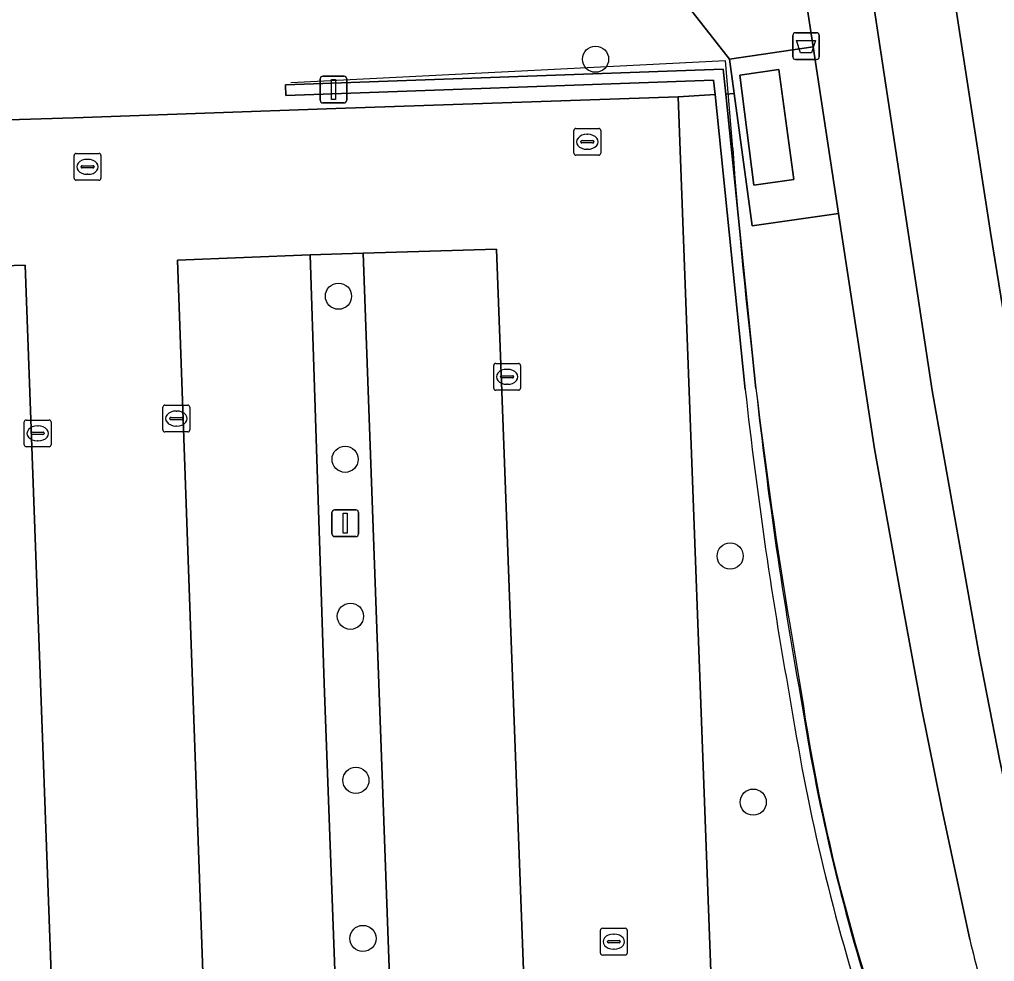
# Model space of a CAD drawing. Extents: x 160554 to 161248, y 385329 to 386506.
# Drawn here: x 161017.41 to 161053.81, y 386384.45 to 386419.63 of the extents above; entities that cross this region are included whole.
import ezdxf

# ---------------------------------------------------------------- set-up
doc = ezdxf.new("R2010")
doc.units = 0
for name, color, linetype in [('IMGEO_Afvalbak', 7, 'Continuous'), ('IMGEO_Berm_groen', 7, 'Continuous'), ('IMGEO_Boom', 7, 'Continuous'), ('IMGEO_Fietspad_gesloten', 7, 'Continuous'), ('IMGEO_Groenvoorziening', 7, 'Continuous'), ('IMGEO_Haag', 7, 'Continuous'), ('IMGEO_Hek', 7, 'Continuous'), ('IMGEO_Kolk', 7, 'Continuous'), ('IMGEO_Lichtmast', 7, 'Continuous'), ('IMGEO_Parkeervlak_open', 7, 'Continuous'), ('IMGEO_Rijbaan_lokaal_open', 7, 'Continuous'), ('IMGEO_Rioolput', 7, 'Continuous'), ('IMGEO_Terreindeel_halfverhard', 7, 'Continuous'), ('IMGEO_Voetpad_gesloten', 7, 'Continuous'), ('IMGEO_Voetpad_open', 7, 'Continuous')]:
    doc.layers.add(name, color=color, linetype=linetype)

msp = doc.modelspace()

# ---------------------------------------------------------------- linework, layer by layer
at = {"layer": 'IMGEO_Afvalbak'}
for p, q in [((161046.281, 386418.234), (161046.281, 386419.034)), ((161046.281, 386419.034), (161046.281, 386418.234)), ((161046.381, 386419.134), (161047.171, 386419.134)), ((161047.171, 386419.134), (161046.381, 386419.134)), ((161047.271, 386419.034), (161047.271, 386418.234)), ((161047.271, 386418.234), (161047.271, 386419.034)), ((161047.171, 386418.134), (161046.381, 386418.134)), ((161046.381, 386418.134), (161047.171, 386418.134))]:
    msp.add_line(p, q, dxfattribs=at)
msp.add_lwpolyline([(161046.424, 386418.848), (161047.128, 386418.848), (161046.979, 386418.378), (161046.573, 386418.378), (161046.424, 386418.848)], dxfattribs=at)
for centre, start, end in [((161046.381, 386419.034), 90, 180), ((161046.381, 386419.034), 90, 180), ((161047.171, 386419.034), 0, 90), ((161047.171, 386419.034), 360, 90), ((161046.381, 386418.234), 180, 270), ((161046.381, 386418.234), 180, 270), ((161047.171, 386418.234), 270, 0), ((161047.171, 386418.234), 270, 0)]:
    msp.add_arc(centre, 0.1, start, end, dxfattribs=at)
at = {"layer": 'IMGEO_Berm_groen'}
msp.add_lwpolyline([(161051.251, 386427.35), (161053.657, 386411.675), (161055.379, 386401.089), (161056.829, 386393.358), (161058.17, 386387.166), (161058.979, 386384.275), (161063.677, 386370.037), (161064.471, 386367.794), (161071.84, 386349.526), (161080.28, 386328.88), (161081.617, 386325.565)], dxfattribs=at)
at = {"layer": 'IMGEO_Boom'}
for centre in [(161038.917, 386418.145), (161029.32, 386409.293), (161029.567, 386403.204), (161043.943, 386399.589), (161029.766, 386397.341), (161029.97, 386391.213), (161044.803, 386390.398), (161030.233, 386385.307)]:
    msp.add_circle(centre, 0.489, dxfattribs=at)
at = {"layer": 'IMGEO_Fietspad_gesloten'}
for points in [[(161064.471, 386367.794), (161063.677, 386370.037), (161058.979, 386384.275), (161058.17, 386387.166), (161056.829, 386393.358), (161055.379, 386401.089), (161053.657, 386411.675), (161051.251, 386427.35), (161049.75, 386434.285), (161048.201, 386441.919), (161047.433, 386445.026)], [(161048.936, 386422.601), (161051.479, 386405.774), (161053.244, 386395.895), (161054.016, 386391.936), (161055.496, 386385.09), (161055.778, 386384.113), (161061.489, 386367.043), (161062.156, 386365.13), (161062.895, 386363.243), (161070.293, 386345.132), (161077.526, 386327.456), (161078.711, 386324.52), (161079.887, 386321.461), (161080.881, 386318.658), (161081.816, 386315.743), (161083.216, 386310.933), (161083.729, 386308.669), (161084.286, 386305.882), (161086.079, 386296.166), (161086.241, 386295.246), (161089.26, 386273.118), (161100.316, 386188.979)]]:
    msp.add_lwpolyline(points, dxfattribs=at)
at = {"layer": 'IMGEO_Groenvoorziening'}
for points in [[(161017.297, 386440.687), (161021.395, 386440.329), (161024.762, 386439.971), (161028.153, 386438.393), (161030.757, 386436.135), (161033.27, 386431.787), (161035.956, 386427.103), (161041.931, 386420.696), (161043.916, 386418.146), (161047.039, 386418.608), (161046.292, 386423.5), (161044.932, 386430.471), (161042.412, 386443.381)], [(161009.285, 386415.642), (161019.442, 386415.959), (161029.222, 386416.299), (161042.006, 386416.743), (161043.381, 386416.822), (161043.326, 386417.357), (161027.358, 386416.791), (161027.344, 386417.191), (161043.686, 386417.769), (161043.78, 386416.845), (161044.091, 386416.863), (161043.916, 386418.146), (161041.931, 386420.696), (161035.956, 386427.103), (161033.27, 386431.787)], [(161044.903, 386405.853), (161043.78, 386416.845), (161043.686, 386417.769), (161027.344, 386417.191)], [(161027.344, 386417.191), (161027.358, 386416.791), (161043.326, 386417.357), (161043.381, 386416.822), (161044.505, 386405.811)], [(161043.381, 386416.822), (161042.006, 386416.743), (161043.389, 386379.736), (161048.332, 386379.879), (161049.756, 386339.292), (161064.04, 386339.75), (161064.496, 386325.979), (161068.946, 386326.086), (161069.391, 386316.113), (161070.939, 386285.189), (161071.538, 386268.247)], [(161044.505, 386405.811), (161043.381, 386416.822)], [(161052.891, 386385.271), (161051.847, 386390.163), (161051.087, 386393.926), (161050.306, 386398.187), (161049.332, 386403.597), (161047.99, 386412.384), (161044.767, 386411.922), (161044.091, 386416.863), (161043.78, 386416.845), (161044.903, 386405.853)]]:
    msp.add_lwpolyline(points, dxfattribs=at)
for centre, radius, start, end in [((161216.426, 386424.766), 172.562, 186.29229, 190.27719), ((161216.426, 386424.766), 172.562, 186.29229, 190.27719), ((161215.784, 386424.683), 172.315, 186.28777, 190.28648), ((161215.784, 386424.683), 172.315, 186.28777, 190.28648), ((161121.521, 386405.794), 76.215, 188.96839, 198.05961), ((161121.521, 386405.794), 76.215, 188.96839, 198.05961), ((161121.412, 386405.769), 75.704, 188.95983, 198.06243), ((161121.412, 386405.769), 75.704, 188.95983, 198.06243), ((161075.633, 386390.424), 23.318, 192.7671, 200.1877)]:
    msp.add_arc(centre, radius, start, end, dxfattribs=at)
at = {"layer": 'IMGEO_Haag'}
for points in [[(161044.903, 386405.853), (161043.78, 386416.845), (161043.686, 386417.769), (161027.344, 386417.191)], [(161027.344, 386417.191), (161027.358, 386416.791), (161043.326, 386417.357), (161043.381, 386416.822), (161044.505, 386405.811)]]:
    msp.add_lwpolyline(points, dxfattribs=at)
for centre, radius, start, end in [((161216.426, 386424.766), 172.562, 186.29229, 190.27719), ((161215.784, 386424.683), 172.315, 186.28777, 190.28648), ((161121.521, 386405.794), 76.215, 188.96839, 198.05961), ((161121.412, 386405.769), 75.704, 188.95983, 198.06243)]:
    msp.add_arc(centre, radius, start, end, dxfattribs=at)
at = {"layer": 'IMGEO_Hek'}
for points in [[(161044.037, 386414.815), (161043.768, 386418.084), (161027.538, 386417.268)], [(161046.181, 386396.965), (161046.676, 386393.968)]]:
    msp.add_lwpolyline(points, dxfattribs=at)
for centre, radius, start, end in [((161239.246, 386429.208), 195.739, 184.21692, 189.48129), ((161115.93, 386404.501), 70.051, 188.64828, 201.13364)]:
    msp.add_arc(centre, radius, start, end, dxfattribs=at)
at = {"layer": 'IMGEO_Kolk'}
for p, q in [((161035.115, 386405.857), (161035.115, 386406.709)), ((161035.19, 386406.783), (161036.042, 386406.783)), ((161036.116, 386406.709), (161036.116, 386405.857)), ((161035.374, 386406.277), (161035.374, 386406.289)), ((161035.812, 386406.24), (161035.414, 386406.24)), ((161035.417, 386406.326), (161035.815, 386406.326)), ((161035.603, 386406.563), (161035.628, 386406.563)), ((161035.858, 386406.289), (161035.858, 386406.277)), ((161035.626, 386406.003), (161035.601, 386406.003)), ((161036.042, 386405.783), (161035.19, 386405.783)), ((161022.767, 386404.299), (161022.767, 386405.151)), ((161022.842, 386405.225), (161023.694, 386405.225)), ((161023.768, 386405.151), (161023.768, 386404.299)), ((161023.069, 386404.768), (161023.467, 386404.768)), ((161023.255, 386405.005), (161023.28, 386405.005)), ((161017.591, 386403.744), (161017.591, 386404.596)), ((161017.666, 386404.67), (161018.518, 386404.67)), ((161018.079, 386404.45), (161018.104, 386404.45)), ((161018.592, 386404.596), (161018.592, 386403.744)), ((161023.026, 386404.719), (161023.026, 386404.731)), ((161023.464, 386404.682), (161023.066, 386404.682)), ((161023.278, 386404.445), (161023.253, 386404.445)), ((161023.51, 386404.731), (161023.51, 386404.719)), ((161017.85, 386404.164), (161017.85, 386404.176)), ((161018.288, 386404.127), (161017.89, 386404.127)), ((161017.893, 386404.213), (161018.291, 386404.213)), ((161018.334, 386404.176), (161018.334, 386404.164)), ((161023.694, 386404.225), (161022.842, 386404.225)), ((161018.518, 386403.67), (161017.666, 386403.67)), ((161018.102, 386403.89), (161018.077, 386403.89))]:
    msp.add_line(p, q, dxfattribs=at)
for points in [[(161035.115, 386405.857), (161035.115, 386406.709)], [(161035.19, 386406.783), (161036.042, 386406.783)], [(161036.116, 386406.709), (161036.116, 386405.857)], [(161036.042, 386405.783), (161035.19, 386405.783)], [(161022.767, 386404.299), (161022.767, 386405.151)], [(161022.842, 386405.225), (161023.694, 386405.225)], [(161023.768, 386405.151), (161023.768, 386404.299)], [(161017.591, 386403.744), (161017.591, 386404.596)], [(161017.666, 386404.67), (161018.518, 386404.67)], [(161018.592, 386404.596), (161018.592, 386403.744)], [(161023.694, 386404.225), (161022.842, 386404.225)], [(161018.518, 386403.67), (161017.666, 386403.67)]]:
    msp.add_lwpolyline(points, dxfattribs=at)
for centre, radius, start, end in [((161035.192, 386406.707), 0.0765, 91.552, 178.448), ((161035.192, 386406.707), 0.0765, 91.552, 178.448), ((161036.04, 386406.707), 0.0765, 1.552, 88.448), ((161036.04, 386406.707), 0.0765, 1.552, 88.448), ((161035.414, 386406.286), 0.0403, 85.8775, 175.7526), ((161035.411, 386406.276), 0.0366, 178.938, 274.7102), ((161035.815, 386406.283), 0.043, 264.8664, 352.4533), ((161035.819, 386406.288), 0.0386, 1.7309, 96.639), ((161035.192, 386405.859), 0.0765, 181.552, 268.448), ((161035.192, 386405.859), 0.0765, 181.552, 268.448), ((161036.04, 386405.859), 0.0765, 271.552, 358.448), ((161036.04, 386405.859), 0.0765, 271.552, 358.448), ((161022.844, 386405.149), 0.0765, 91.552, 178.448), ((161022.844, 386405.149), 0.0765, 91.552, 178.448), ((161023.692, 386405.149), 0.0765, 1.552, 88.448), ((161023.692, 386405.149), 0.0765, 1.552, 88.448), ((161023.066, 386404.728), 0.0403, 85.8775, 175.7526), ((161023.471, 386404.73), 0.0386, 1.7309, 96.639), ((161017.668, 386404.594), 0.0765, 91.552, 178.448), ((161017.668, 386404.594), 0.0765, 91.552, 178.448), ((161018.516, 386404.594), 0.0765, 1.552, 88.448), ((161018.516, 386404.594), 0.0765, 1.552, 88.448), ((161023.063, 386404.718), 0.0366, 178.938, 274.7102), ((161023.467, 386404.725), 0.043, 264.8664, 352.4533), ((161017.89, 386404.173), 0.0403, 85.8775, 175.7526), ((161017.887, 386404.163), 0.0366, 178.938, 274.7102), ((161018.291, 386404.17), 0.043, 264.8664, 352.4533), ((161018.295, 386404.175), 0.0386, 1.7309, 96.639), ((161022.844, 386404.301), 0.0765, 181.552, 268.448), ((161022.844, 386404.301), 0.0765, 181.552, 268.448), ((161023.692, 386404.301), 0.0765, 271.552, 358.448), ((161023.692, 386404.301), 0.0765, 271.552, 358.448), ((161017.668, 386403.746), 0.0765, 181.552, 268.448), ((161017.668, 386403.746), 0.0765, 181.552, 268.448), ((161018.516, 386403.746), 0.0765, 271.552, 358.448), ((161018.516, 386403.746), 0.0765, 271.552, 358.448)]:
    msp.add_arc(centre, radius, start, end, dxfattribs=at)
for centre, major_axis, ratio, start_param, end_param in [((161035.602, 386406.283), (-0.387, 0.002), 0.722429, 4.712389, 7.853982), ((161035.627, 386406.283), (-0.39, 0.002), 0.717154, 1.570796, 4.712389), ((161023.254, 386404.725), (-0.387, 0.002), 0.722429, 4.712389, 7.853982), ((161023.279, 386404.725), (-0.39, 0.002), 0.717154, 1.570796, 4.712389), ((161018.078, 386404.17), (-0.387, 0.002), 0.722429, 4.712389, 7.853982), ((161018.103, 386404.17), (-0.39, 0.002), 0.717154, 1.570796, 4.712389)]:
    msp.add_ellipse(centre, major_axis=major_axis, ratio=ratio, start_param=start_param, end_param=end_param, dxfattribs=at)
at = {"layer": 'IMGEO_Lichtmast'}
for p, q in [((161028.736, 386417.513), (161029.526, 386417.513)), ((161029.526, 386417.513), (161028.736, 386417.513)), ((161028.636, 386416.613), (161028.636, 386417.413)), ((161028.636, 386417.413), (161028.636, 386416.613)), ((161029.626, 386417.413), (161029.626, 386416.613)), ((161029.626, 386416.613), (161029.626, 386417.413)), ((161029.526, 386416.513), (161028.736, 386416.513)), ((161028.736, 386416.513), (161029.526, 386416.513)), ((161029.077, 386400.416), (161029.077, 386401.216)), ((161029.077, 386401.216), (161029.077, 386400.416)), ((161029.177, 386401.316), (161029.967, 386401.316)), ((161029.967, 386401.316), (161029.177, 386401.316)), ((161030.067, 386401.216), (161030.067, 386400.416)), ((161030.067, 386400.416), (161030.067, 386401.216)), ((161029.967, 386400.316), (161029.177, 386400.316)), ((161029.177, 386400.316), (161029.967, 386400.316))]:
    msp.add_line(p, q, dxfattribs=at)
for points in [[(161029.056, 386417.388), (161029.206, 386417.388), (161029.206, 386416.638), (161029.056, 386416.638), (161029.056, 386417.388)], [(161029.497, 386401.191), (161029.647, 386401.191), (161029.647, 386400.441), (161029.497, 386400.441), (161029.497, 386401.191)]]:
    msp.add_lwpolyline(points, dxfattribs=at)
for centre, start, end in [((161028.736, 386417.413), 90, 180), ((161028.736, 386417.413), 90, 180), ((161029.526, 386417.413), 0, 90), ((161029.526, 386417.413), 360, 90), ((161028.736, 386416.613), 180, 270), ((161028.736, 386416.613), 180, 270), ((161029.526, 386416.613), 270, 0), ((161029.526, 386416.613), 270, 0), ((161029.177, 386401.216), 90, 180), ((161029.177, 386401.216), 90, 180), ((161029.967, 386401.216), 0, 90), ((161029.967, 386401.216), 360, 90), ((161029.177, 386400.416), 180, 270), ((161029.177, 386400.416), 180, 270), ((161029.967, 386400.416), 270, 0), ((161029.967, 386400.416), 270, 0)]:
    msp.add_arc(centre, 0.1, start, end, dxfattribs=at)
at = {"layer": 'IMGEO_Parkeervlak_open'}
for points in [[(161033.028, 386334.274), (161038.007, 386334.529), (161036.324, 386381.453), (161035.221, 386411.052), (161030.237, 386410.898)], [(161028.267, 386410.845), (161023.313, 386410.644), (161024.949, 386364.45), (161026.065, 386333.985), (161031.035, 386334.179), (161028.788, 386394.825)], [(161015.374, 386333.518), (161020.441, 386333.765), (161017.623, 386410.458), (161012.672, 386410.307), (161014.73, 386353.66)]]:
    msp.add_lwpolyline(points, close=True, dxfattribs=at)
at = {"layer": 'IMGEO_Rijbaan_lokaal_open'}
for points in [[(161042.006, 386416.743), (161029.222, 386416.299), (161019.442, 386415.959), (161009.285, 386415.642)], [(161066.544, 386268.509), (161066.007, 386284.945), (161065.35, 386302.853), (161064.772, 386318.721), (161064.57, 386323.216), (161064.548, 386324.012), (161064.496, 386325.979), (161064.04, 386339.75), (161049.756, 386339.292), (161044.824, 386339.115), (161043.389, 386379.736), (161042.006, 386416.743)]]:
    msp.add_lwpolyline(points, dxfattribs=at)
for points in [[(161024.949, 386364.45), (161023.313, 386410.644), (161028.267, 386410.845), (161030.237, 386410.898), (161035.221, 386411.052), (161036.324, 386381.453), (161038.007, 386334.529), (161033.028, 386334.274), (161031.035, 386334.179), (161026.065, 386333.985)], [(161005.523, 386410.051), (161010.464, 386410.235), (161012.672, 386410.307), (161017.623, 386410.458), (161020.441, 386333.765), (161015.374, 386333.518), (161013.331, 386333.507), (161008.345, 386333.276)]]:
    msp.add_lwpolyline(points, close=True, dxfattribs=at)
at = {"layer": 'IMGEO_Rioolput'}
for p, q in [((161038.11, 386414.634), (161038.11, 386415.486)), ((161038.185, 386415.56), (161039.037, 386415.56)), ((161038.598, 386415.34), (161038.623, 386415.34)), ((161039.111, 386415.486), (161039.111, 386414.634)), ((161038.369, 386415.054), (161038.369, 386415.066)), ((161038.807, 386415.017), (161038.409, 386415.017)), ((161038.412, 386415.103), (161038.81, 386415.103)), ((161038.853, 386415.066), (161038.853, 386415.054)), ((161019.526, 386414.626), (161020.378, 386414.626)), ((161038.621, 386414.78), (161038.596, 386414.78)), ((161019.451, 386413.7), (161019.451, 386414.552)), ((161019.939, 386414.406), (161019.964, 386414.406)), ((161020.452, 386414.552), (161020.452, 386413.7)), ((161039.037, 386414.56), (161038.185, 386414.56)), ((161019.71, 386414.12), (161019.71, 386414.132)), ((161020.148, 386414.083), (161019.75, 386414.083)), ((161019.753, 386414.169), (161020.151, 386414.169)), ((161019.962, 386413.846), (161019.937, 386413.846)), ((161020.194, 386414.132), (161020.194, 386414.12)), ((161020.378, 386413.626), (161019.526, 386413.626)), ((161039.099, 386384.761), (161039.099, 386385.613)), ((161039.174, 386385.687), (161040.026, 386385.687)), ((161039.587, 386385.467), (161039.612, 386385.467)), ((161040.1, 386385.613), (161040.1, 386384.761)), ((161039.358, 386385.181), (161039.358, 386385.193)), ((161039.796, 386385.144), (161039.398, 386385.144)), ((161039.401, 386385.23), (161039.799, 386385.23)), ((161039.842, 386385.193), (161039.842, 386385.181)), ((161039.61, 386384.907), (161039.585, 386384.907)), ((161040.026, 386384.687), (161039.174, 386384.687))]:
    msp.add_line(p, q, dxfattribs=at)
for points in [[(161038.11, 386414.634), (161038.11, 386415.486)], [(161038.185, 386415.56), (161039.037, 386415.56)], [(161039.111, 386415.486), (161039.111, 386414.634)], [(161019.526, 386414.626), (161020.378, 386414.626)], [(161019.451, 386413.7), (161019.451, 386414.552)], [(161020.452, 386414.552), (161020.452, 386413.7)], [(161039.037, 386414.56), (161038.185, 386414.56)], [(161020.378, 386413.626), (161019.526, 386413.626)], [(161039.099, 386384.761), (161039.099, 386385.613)], [(161039.174, 386385.687), (161040.026, 386385.687)], [(161040.1, 386385.613), (161040.1, 386384.761)], [(161040.026, 386384.687), (161039.174, 386384.687)]]:
    msp.add_lwpolyline(points, dxfattribs=at)
for centre, radius, start, end in [((161038.187, 386415.484), 0.0765, 91.552, 178.448), ((161038.187, 386415.484), 0.0765, 91.552, 178.448), ((161039.035, 386415.484), 0.0765, 1.552, 88.448), ((161039.035, 386415.484), 0.0765, 1.552, 88.448), ((161038.409, 386415.063), 0.0403, 85.8775, 175.7526), ((161038.406, 386415.053), 0.0366, 178.938, 274.7102), ((161038.81, 386415.06), 0.043, 264.8664, 352.4533), ((161038.814, 386415.065), 0.0386, 1.7309, 96.639), ((161019.528, 386414.55), 0.0765, 91.552, 178.448), ((161019.528, 386414.55), 0.0765, 91.552, 178.448), ((161020.376, 386414.55), 0.0765, 1.552, 88.448), ((161020.376, 386414.55), 0.0765, 1.552, 88.448), ((161038.187, 386414.636), 0.0765, 181.552, 268.448), ((161038.187, 386414.636), 0.0765, 181.552, 268.448), ((161039.035, 386414.636), 0.0765, 271.552, 358.448), ((161039.035, 386414.636), 0.0765, 271.552, 358.448), ((161019.75, 386414.129), 0.0403, 85.8775, 175.7526), ((161019.747, 386414.119), 0.0366, 178.938, 274.7102), ((161020.151, 386414.126), 0.043, 264.8664, 352.4533), ((161020.155, 386414.131), 0.0386, 1.7309, 96.639), ((161019.528, 386413.702), 0.0765, 181.552, 268.448), ((161019.528, 386413.702), 0.0765, 181.552, 268.448), ((161020.376, 386413.702), 0.0765, 271.552, 358.448), ((161020.376, 386413.702), 0.0765, 271.552, 358.448), ((161039.176, 386385.611), 0.0765, 91.552, 178.448), ((161039.176, 386385.611), 0.0765, 91.552, 178.448), ((161040.024, 386385.611), 0.0765, 1.552, 88.448), ((161040.024, 386385.611), 0.0765, 1.552, 88.448), ((161039.398, 386385.19), 0.0403, 85.8775, 175.7526), ((161039.395, 386385.18), 0.0366, 178.938, 274.7102), ((161039.799, 386385.187), 0.043, 264.8664, 352.4533), ((161039.803, 386385.192), 0.0386, 1.7309, 96.639), ((161039.176, 386384.763), 0.0765, 181.552, 268.448), ((161039.176, 386384.763), 0.0765, 181.552, 268.448), ((161040.024, 386384.763), 0.0765, 271.552, 358.448), ((161040.024, 386384.763), 0.0765, 271.552, 358.448)]:
    msp.add_arc(centre, radius, start, end, dxfattribs=at)
for centre, major_axis, ratio, start_param, end_param in [((161038.597, 386415.06), (-0.387, 0.002), 0.722429, 4.712389, 7.853982), ((161038.622, 386415.06), (-0.39, 0.002), 0.717154, 1.570796, 4.712389), ((161019.938, 386414.126), (-0.387, 0.002), 0.722429, 4.712389, 7.853982), ((161019.963, 386414.126), (-0.39, 0.002), 0.717154, 1.570796, 4.712389), ((161039.586, 386385.187), (-0.387, 0.002), 0.722429, 4.712389, 7.853982), ((161039.611, 386385.187), (-0.39, 0.002), 0.717154, 1.570796, 4.712389)]:
    msp.add_ellipse(centre, major_axis=major_axis, ratio=ratio, start_param=start_param, end_param=end_param, dxfattribs=at)
at = {"layer": 'IMGEO_Terreindeel_halfverhard'}
msp.add_lwpolyline([(161030.237, 386410.898), (161028.267, 386410.845), (161028.788, 386394.825), (161031.035, 386334.179), (161033.028, 386334.274)], close=True, dxfattribs=at)
at = {"layer": 'IMGEO_Voetpad_gesloten'}
msp.add_lwpolyline([(161045.758, 386417.759), (161044.307, 386417.547), (161044.832, 386413.441), (161046.322, 386413.652)], close=True, dxfattribs=at)
at = {"layer": 'IMGEO_Voetpad_open'}
for points in [[(161043.112, 386443.545), (161042.412, 386443.381), (161044.932, 386430.471), (161046.292, 386423.5), (161047.039, 386418.608), (161047.99, 386412.384), (161049.332, 386403.597), (161050.306, 386398.187), (161051.087, 386393.926), (161051.847, 386390.163), (161052.891, 386385.271)], [(161100.833, 386185.089), (161100.316, 386188.979), (161089.26, 386273.118), (161086.241, 386295.246), (161086.079, 386296.166), (161084.286, 386305.882), (161083.729, 386308.669), (161083.216, 386310.933), (161081.816, 386315.743), (161080.881, 386318.658), (161079.887, 386321.461), (161078.711, 386324.52), (161077.526, 386327.456), (161070.293, 386345.132), (161062.895, 386363.243), (161062.156, 386365.13), (161061.489, 386367.043), (161055.778, 386384.113), (161055.496, 386385.09), (161054.016, 386391.936), (161053.244, 386395.895), (161051.479, 386405.774), (161048.936, 386422.601)]]:
    msp.add_lwpolyline(points, dxfattribs=at)
for points in [[(161047.039, 386418.608), (161043.916, 386418.146), (161044.091, 386416.863), (161044.767, 386411.922), (161047.99, 386412.384)], [(161044.832, 386413.441), (161044.307, 386417.547), (161045.758, 386417.759), (161046.322, 386413.652)]]:
    msp.add_lwpolyline(points, close=True, dxfattribs=at)
msp.add_arc((161075.633, 386390.424), 23.318, 192.7671, 200.1877, dxfattribs=at)

doc.saveas('drawing.dxf')
